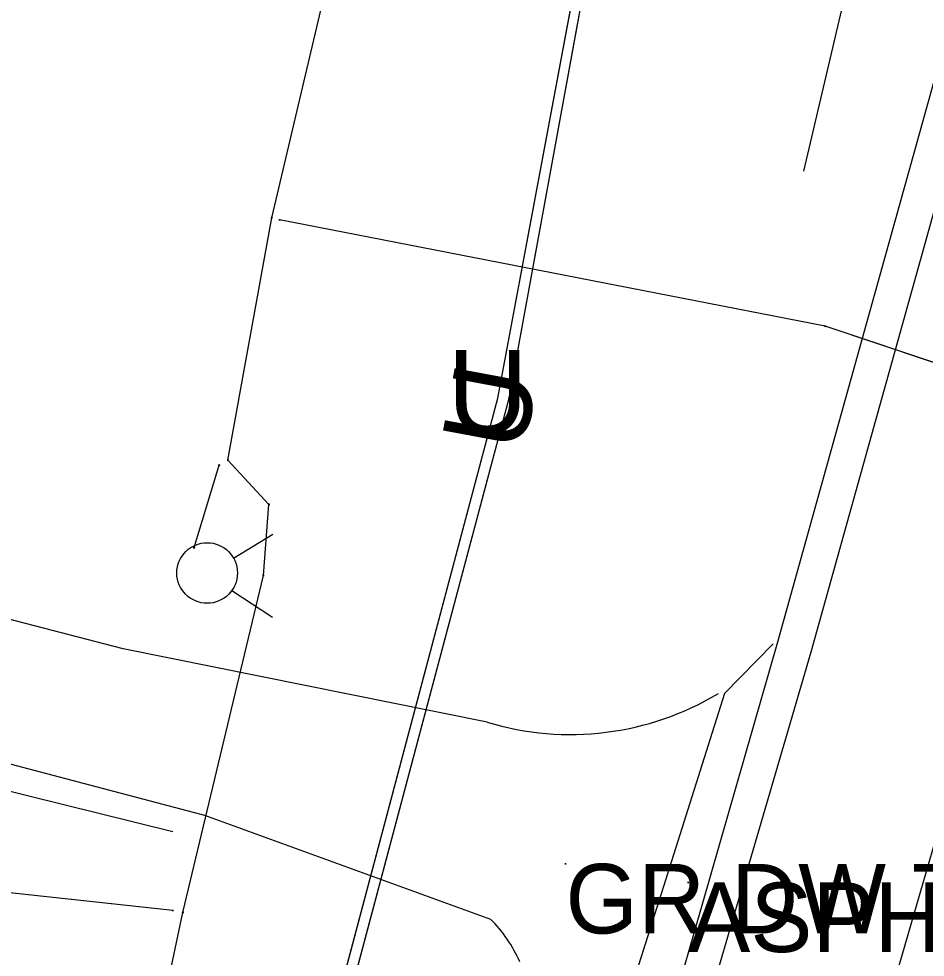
# Model space of a CAD drawing. Extents: x 954793 to 988390, y 1867850 to 1924428.
# Drawn here: x 961228.1 to 961293.2, y 1906610.1 to 1906677.5 of the extents above; entities that cross this region are included whole.
import ezdxf

# ---------------------------------------------------------------- set-up
doc = ezdxf.new("R2010")
doc.units = 0
for name, color, linetype in [('Default', 7, 'Continuous'), ('S_DITCHLINE', 7, 'Continuous'), ('S_DRIVEWAY', 7, 'Continuous'), ('S_EDGE_PAVEMENT', 7, 'Continuous'), ('S_FIBER_OPTIC_CABLE', 7, 'Continuous'), ('S_MSC_PT_SYM', 7, 'Continuous'), ('S_PAVEMENT_CROWN', 7, 'Continuous'), ('S_SHOULDER', 7, 'Continuous'), ('S_STREAM', 7, 'Continuous'), ('S_SURVEY_TEXT_ANNOT', 7, 'Continuous'), ('S_UNDERGROUND_CABLE', 7, 'Continuous'), ('S_UTL_PT_SYM', 7, 'Continuous'), ('S_WATER_UTILITIES', 7, 'Continuous')]:
    doc.layers.add(name, color=color, linetype=linetype)

msp = doc.modelspace()

# ---------------------------------------------------------------- linework, layer by layer
at = {"layer": 'S_DITCHLINE'}
msp.add_lwpolyline([(961122.413, 1906656.35), (961138.687, 1906649.814), (961154.96, 1906643.279), (961178.77, 1906635.728), (961202.579, 1906628.177), (961220.858, 1906623.654), (961239.136, 1906619.132)], dxfattribs=at)
at = {"layer": 'S_DRIVEWAY'}
for points in [[(961092.654, 1906677.152), (961114.008, 1906664.044), (961126.748, 1906655.675), (961140.104, 1906648.364), (961149.884, 1906644.046), (961169.953, 1906639.813), (961203.182, 1906630.387), (961241.41, 1906620.305), (961261.981, 1906612.846)], [(961261.734, 1906626.992), (961235.578, 1906632.27), (961204.152, 1906640.417), (961148.571, 1906657.122)], [(961282.283, 1906632.616), (961278.773, 1906629.044)], [(961278.773, 1906629.044), (961274.535, 1906615.636), (961272.459, 1906609.07)]]:
    msp.add_lwpolyline(points, dxfattribs=at)
for centre, major_axis, ratio, start_param, end_param in [((961267.709, 1906646.757), (0.396, -20.645), 0.999823, 5.970425, 6.805385), ((961254.619, 1906605.579), (-0.068, 10.351), 0.998866, 5.12227, 5.484198)]:
    msp.add_ellipse(centre, major_axis=major_axis, ratio=ratio, start_param=start_param, end_param=end_param, dxfattribs=at)
at = {"layer": 'S_EDGE_PAVEMENT'}
msp.add_lwpolyline([(961260.818, 1906549.537), (961266.809, 1906569.917), (961272.801, 1906590.298), (961278.906, 1906611.168), (961285.012, 1906632.038), (961290.969, 1906653.412), (961296.926, 1906674.785), (961302.13, 1906694.466), (961307.334, 1906714.146), (961311.921, 1906734.12), (961316.508, 1906754.093), (961320.148, 1906774.243), (961323.789, 1906794.392), (961326.051, 1906811.773), (961328.313, 1906829.153), (961329.62, 1906844.786), (961330.927, 1906860.418), (961331.308, 1906876.094), (961331.419, 1906880.692)], dxfattribs=at)
at = {"layer": 'S_FIBER_OPTIC_CABLE'}
for p, q in [((961263.314, 1906650.286), (961274.953, 1906713.947)), ((961245.942, 1906585.048), (961263.314, 1906650.286))]:
    msp.add_line(p, q, dxfattribs=at)
msp.add_lwpolyline([(961285.827, 1906512.944), (961239.764, 1906525.039), (961231.667, 1906528.869), (961245.942, 1906585.048), (961263.314, 1906650.286), (961274.953, 1906713.947), (961277.651, 1906742.916), (961276.988, 1906766.382), (961281.458, 1906820.815), (961281.509, 1906820.939), (961290.68, 1906871.652), (961288.286, 1906928.975), (961277.086, 1906978.27), (961271.408, 1906999.496), (961270.573, 1907011.178), (961251.995, 1907085.719), (961241.693, 1907119.928), (961193.027, 1907298.853), (961178.121, 1907348.061), (961184.614, 1907353.615)], dxfattribs=at)
msp.add_lwpolyline([(961285.827, 1906512.944), (961239.764, 1906525.039), (961231.667, 1906528.869), (961245.942, 1906585.048), (961263.314, 1906650.286), (961274.953, 1906713.947), (961277.651, 1906742.916), (961276.988, 1906766.382), (961281.458, 1906820.815), (961281.509, 1906820.939), (961290.68, 1906871.652), (961288.286, 1906928.975), (961277.086, 1906978.27), (961271.408, 1906999.496), (961270.573, 1907011.178), (961251.995, 1907085.719), (961241.693, 1907119.928), (961193.027, 1907298.853), (961178.121, 1907348.061), (961184.614, 1907353.615)], dxfattribs=at)
at = {"layer": 'S_MSC_PT_SYM'}
for points in [[(961267.359, 1906616.809), (961267.359, 1906616.859), (961267.359, 1906616.809), (961267.309, 1906616.809), (961267.359, 1906616.809), (961267.359, 1906616.759), (961267.359, 1906616.809), (961267.409, 1906616.809)], [(961267.359, 1906616.809), (961267.359, 1906616.859), (961267.359, 1906616.809), (961267.309, 1906616.809), (961267.359, 1906616.809), (961267.359, 1906616.759), (961267.359, 1906616.809), (961267.409, 1906616.809)], [(961276.182, 1906615.475), (961276.182, 1906615.525), (961276.182, 1906615.475), (961276.132, 1906615.475), (961276.182, 1906615.475), (961276.182, 1906615.425), (961276.182, 1906615.475), (961276.232, 1906615.475)], [(961276.182, 1906615.475), (961276.182, 1906615.525), (961276.182, 1906615.475), (961276.132, 1906615.475), (961276.182, 1906615.475), (961276.182, 1906615.425), (961276.182, 1906615.475), (961276.232, 1906615.475)]]:
    msp.add_lwpolyline(points, close=True, dxfattribs=at)
for points in [[(961267.359, 1906616.809), (961267.359, 1906616.859), (961267.359, 1906616.809), (961267.309, 1906616.809), (961267.359, 1906616.809), (961267.359, 1906616.759), (961267.359, 1906616.809), (961267.409, 1906616.809)], [(961276.182, 1906615.475), (961276.182, 1906615.525), (961276.182, 1906615.475), (961276.132, 1906615.475), (961276.182, 1906615.475), (961276.182, 1906615.425), (961276.182, 1906615.475), (961276.232, 1906615.475)]]:
    msp.add_lwpolyline(points, dxfattribs=at)
at = {"layer": 'S_PAVEMENT_CROWN'}
msp.add_lwpolyline([(961272.445, 1906545.728), (961278.624, 1906566.386), (961284.804, 1906587.044), (961290.894, 1906608.015), (961296.985, 1906628.987), (961302.922, 1906649.886), (961308.86, 1906670.785), (961314.242, 1906691.33), (961319.623, 1906711.875), (961324.257, 1906732.185), (961328.89, 1906752.495), (961332.443, 1906772.121), (961335.997, 1906791.747), (961338.326, 1906809.477), (961340.655, 1906827.207), (961341.988, 1906843.074), (961343.322, 1906858.941), (961344.013, 1906875.133), (961344.704, 1906891.326)], dxfattribs=at)
at = {"layer": 'S_SHOULDER'}
msp.add_lwpolyline([(961275.559, 1906608.182), (961276.638, 1906611.935), (961282.624, 1906632.757), (961288.578, 1906654.149), (961294.532, 1906675.54), (961299.764, 1906695.176), (961304.995, 1906714.812), (961309.528, 1906734.717), (961314.062, 1906754.622), (961317.882, 1906774.652), (961321.701, 1906794.681), (961324.051, 1906812.086), (961326.401, 1906829.49), (961327.64, 1906845.011), (961328.88, 1906860.531), (961329.231, 1906876.146), (961329.345, 1906881.185)], dxfattribs=at)
at = {"layer": 'S_STREAM'}
msp.add_lwpolyline([(961304.392, 1906739.59), (961298.382, 1906718.649), (961289.079, 1906686.277), (961284.463, 1906666.587)], dxfattribs=at)
at = {"layer": 'S_UNDERGROUND_CABLE'}
for p, q in [((961262.508, 1906650.282), (961274.327, 1906713.584)), ((961245.179, 1906585.138), (961262.508, 1906650.282))]:
    msp.add_line(p, q, dxfattribs=at)
msp.add_lwpolyline([(961219.85, 1906506.181), (961224.656, 1906512.655), (961229.291, 1906526.618), (961245.179, 1906585.138), (961262.508, 1906650.282), (961274.327, 1906713.584), (961277.079, 1906742.855), (961276.18, 1906766.431), (961280.477, 1906820.723), (961289.875, 1906871.788), (961287.249, 1906929.103), (961276.233, 1906978.141), (961270.691, 1906999.66), (961269.704, 1907011.394), (961250.98, 1907085.774), (961240.814, 1907120.208), (961192.22, 1907298.688), (961177.296, 1907348.839), (961184.149, 1907354.027)], dxfattribs=at)
msp.add_lwpolyline([(961219.85, 1906506.181), (961224.656, 1906512.655), (961229.291, 1906526.618), (961245.179, 1906585.138), (961262.508, 1906650.282), (961274.327, 1906713.584), (961277.079, 1906742.855), (961276.18, 1906766.431), (961280.477, 1906820.723), (961289.875, 1906871.788), (961287.249, 1906929.103), (961276.233, 1906978.141), (961270.691, 1906999.66), (961269.704, 1907011.394), (961250.98, 1907085.774), (961240.814, 1907120.208), (961192.22, 1907298.688), (961177.296, 1907348.839), (961184.149, 1907354.027)], dxfattribs=at)
at = {"layer": 'S_UTL_PT_SYM'}
for points in [[(961246.256, 1906663.238), (961246.256, 1906663.288), (961246.256, 1906663.238), (961246.206, 1906663.238), (961246.256, 1906663.238), (961246.256, 1906663.188), (961246.256, 1906663.238), (961246.306, 1906663.238)], [(961246.809, 1906663.086), (961246.809, 1906663.136), (961246.809, 1906663.086), (961246.759, 1906663.086), (961246.809, 1906663.086), (961246.809, 1906663.036), (961246.809, 1906663.086), (961246.859, 1906663.086)], [(961286.011, 1906655.453), (961286.011, 1906655.503), (961286.011, 1906655.453), (961285.961, 1906655.453), (961286.011, 1906655.453), (961286.011, 1906655.403), (961286.011, 1906655.453), (961286.061, 1906655.453)], [(961263.314, 1906650.286), (961263.314, 1906650.336), (961263.314, 1906650.286), (961263.264, 1906650.286), (961263.314, 1906650.286), (961263.314, 1906650.236), (961263.314, 1906650.286), (961263.364, 1906650.286)], [(961242.484, 1906645.462), (961242.484, 1906645.512), (961242.484, 1906645.462), (961242.434, 1906645.462), (961242.484, 1906645.462), (961242.484, 1906645.412), (961242.484, 1906645.462), (961242.534, 1906645.462)], [(961243.097, 1906645.818), (961243.097, 1906645.868), (961243.097, 1906645.818), (961243.047, 1906645.818), (961243.097, 1906645.818), (961243.097, 1906645.768), (961243.097, 1906645.818), (961243.147, 1906645.818)], [(961246.047, 1906642.647), (961246.047, 1906642.697), (961246.047, 1906642.647), (961245.997, 1906642.647), (961246.047, 1906642.647), (961246.047, 1906642.597), (961246.047, 1906642.647), (961246.097, 1906642.647)], [(961240.668, 1906639.536), (961240.668, 1906639.586), (961240.668, 1906639.536), (961240.618, 1906639.536), (961240.668, 1906639.536), (961240.668, 1906639.486), (961240.668, 1906639.536), (961240.718, 1906639.536)], [(961245.65, 1906637.527), (961245.65, 1906637.577), (961245.65, 1906637.527), (961245.6, 1906637.527), (961245.65, 1906637.527), (961245.65, 1906637.477), (961245.65, 1906637.527), (961245.7, 1906637.527)], [(961239.144, 1906613.463), (961239.144, 1906613.513), (961239.144, 1906613.463), (961239.094, 1906613.463), (961239.144, 1906613.463), (961239.144, 1906613.413), (961239.144, 1906613.463), (961239.194, 1906613.463)], [(961239.875, 1906613.32), (961239.875, 1906613.37), (961239.875, 1906613.32), (961239.825, 1906613.32), (961239.875, 1906613.32), (961239.875, 1906613.27), (961239.875, 1906613.32), (961239.925, 1906613.32)]]:
    msp.add_lwpolyline(points, dxfattribs=at)
for points in [[(961246.256, 1906663.238), (961246.207, 1906663.25), (961246.256, 1906663.238), (961246.244, 1906663.19), (961246.256, 1906663.238), (961246.304, 1906663.227), (961246.256, 1906663.238), (961246.267, 1906663.287)], [(961246.256, 1906663.238), (961246.207, 1906663.25), (961246.256, 1906663.238), (961246.244, 1906663.19), (961246.256, 1906663.238), (961246.304, 1906663.227), (961246.256, 1906663.238), (961246.267, 1906663.287)], [(961246.809, 1906663.086), (961246.799, 1906663.037), (961246.809, 1906663.086), (961246.858, 1906663.077), (961246.809, 1906663.086), (961246.818, 1906663.135), (961246.809, 1906663.086), (961246.76, 1906663.096)], [(961246.809, 1906663.086), (961246.799, 1906663.037), (961246.809, 1906663.086), (961246.858, 1906663.077), (961246.809, 1906663.086), (961246.818, 1906663.135), (961246.809, 1906663.086), (961246.76, 1906663.096)], [(961286.011, 1906655.453), (961286.001, 1906655.404), (961286.011, 1906655.453), (961286.06, 1906655.443), (961286.011, 1906655.453), (961286.02, 1906655.502), (961286.011, 1906655.453), (961285.962, 1906655.462)], [(961286.011, 1906655.453), (961286.001, 1906655.404), (961286.011, 1906655.453), (961286.06, 1906655.443), (961286.011, 1906655.453), (961286.02, 1906655.502), (961286.011, 1906655.453), (961285.962, 1906655.462)], [(961263.314, 1906650.286), (961263.265, 1906650.295), (961263.314, 1906650.286), (961263.305, 1906650.237), (961263.314, 1906650.286), (961263.363, 1906650.277), (961263.314, 1906650.286), (961263.323, 1906650.335)], [(961263.314, 1906650.286), (961263.265, 1906650.295), (961263.314, 1906650.286), (961263.305, 1906650.237), (961263.314, 1906650.286), (961263.363, 1906650.277), (961263.314, 1906650.286), (961263.323, 1906650.335)], [(961242.484, 1906645.462), (961242.437, 1906645.477), (961242.484, 1906645.462), (961242.47, 1906645.414), (961242.484, 1906645.462), (961242.532, 1906645.447), (961242.484, 1906645.462), (961242.499, 1906645.51)], [(961242.484, 1906645.462), (961242.437, 1906645.477), (961242.484, 1906645.462), (961242.47, 1906645.414), (961242.484, 1906645.462), (961242.532, 1906645.447), (961242.484, 1906645.462), (961242.499, 1906645.51)], [(961243.097, 1906645.818), (961243.047, 1906645.827), (961243.097, 1906645.818), (961243.088, 1906645.769), (961243.097, 1906645.818), (961243.146, 1906645.809), (961243.097, 1906645.818), (961243.105, 1906645.867)], [(961243.097, 1906645.818), (961243.047, 1906645.827), (961243.097, 1906645.818), (961243.088, 1906645.769), (961243.097, 1906645.818), (961243.146, 1906645.809), (961243.097, 1906645.818), (961243.105, 1906645.867)], [(961246.047, 1906642.647), (961246.01, 1906642.613), (961246.047, 1906642.647), (961246.081, 1906642.61), (961246.047, 1906642.647), (961246.083, 1906642.681), (961246.047, 1906642.647), (961246.013, 1906642.683)], [(961246.047, 1906642.647), (961246.01, 1906642.613), (961246.047, 1906642.647), (961246.081, 1906642.61), (961246.047, 1906642.647), (961246.083, 1906642.681), (961246.047, 1906642.647), (961246.013, 1906642.683)], [(961240.668, 1906639.536), (961240.62, 1906639.55), (961240.668, 1906639.536), (961240.654, 1906639.488), (961240.668, 1906639.536), (961240.716, 1906639.521), (961240.668, 1906639.536), (961240.683, 1906639.583)], [(961240.668, 1906639.536), (961240.62, 1906639.55), (961240.668, 1906639.536), (961240.654, 1906639.488), (961240.668, 1906639.536), (961240.716, 1906639.521), (961240.668, 1906639.536), (961240.683, 1906639.583)], [(961245.65, 1906637.527), (961245.6, 1906637.531), (961245.65, 1906637.527), (961245.646, 1906637.477), (961245.65, 1906637.527), (961245.699, 1906637.523), (961245.65, 1906637.527), (961245.653, 1906637.577)], [(961245.65, 1906637.527), (961245.6, 1906637.531), (961245.65, 1906637.527), (961245.646, 1906637.477), (961245.65, 1906637.527), (961245.699, 1906637.523), (961245.65, 1906637.527), (961245.653, 1906637.577)], [(961239.144, 1906613.463), (961239.139, 1906613.413), (961239.144, 1906613.463), (961239.194, 1906613.457), (961239.144, 1906613.463), (961239.15, 1906613.512), (961239.144, 1906613.463), (961239.094, 1906613.468)], [(961239.144, 1906613.463), (961239.139, 1906613.413), (961239.144, 1906613.463), (961239.194, 1906613.457), (961239.144, 1906613.463), (961239.15, 1906613.512), (961239.144, 1906613.463), (961239.094, 1906613.468)], [(961239.875, 1906613.32), (961239.827, 1906613.331), (961239.875, 1906613.32), (961239.864, 1906613.271), (961239.875, 1906613.32), (961239.924, 1906613.308), (961239.875, 1906613.32), (961239.887, 1906613.368)], [(961239.875, 1906613.32), (961239.827, 1906613.331), (961239.875, 1906613.32), (961239.864, 1906613.271), (961239.875, 1906613.32), (961239.924, 1906613.308), (961239.875, 1906613.32), (961239.887, 1906613.368)]]:
    msp.add_lwpolyline(points, close=True, dxfattribs=at)
at = {"layer": 'S_WATER_UTILITIES'}
for p, q in [((961246.256, 1906663.238), (961260.289, 1906722.577)), ((961243.097, 1906645.818), (961246.256, 1906663.238)), ((961286.011, 1906655.453), (961246.809, 1906663.086)), ((961334.501, 1906639.182), (961286.011, 1906655.453)), ((961240.668, 1906639.536), (961242.484, 1906645.462)), ((961246.047, 1906642.647), (961243.097, 1906645.818)), ((961245.65, 1906637.527), (961246.047, 1906642.647)), ((961243.516, 1906638.77), (961246.339, 1906640.501)), ((961239.875, 1906613.32), (961245.65, 1906637.527)), ((961243.391, 1906636.46), (961246.3, 1906634.534)), ((961239.144, 1906613.463), (961216.154, 1906615.942)), ((961233.209, 1906581.923), (961239.875, 1906613.32))]:
    msp.add_line(p, q, dxfattribs=at)
for points in [[(961233.209, 1906581.923), (961239.875, 1906613.32), (961245.65, 1906637.527), (961246.047, 1906642.647), (961243.097, 1906645.818), (961246.256, 1906663.238), (961260.289, 1906722.577), (961260.27, 1906721.684), (961272.467, 1906777.723), (961274.655, 1906810.789), (961278.542, 1906880.668), (961277.459, 1906916.709), (961272.439, 1906998.383), (961266.127, 1907021.45), (961255.348, 1907062.928), (961239.295, 1907122.22), (961178.977, 1907279.138), (961156.474, 1907362.925), (961139.976, 1907424.604), (961123.39, 1907478.882), (961104.6, 1907524.333), (961089.95, 1907561.749), (961070.694, 1907621.775), (961035.761, 1907704.588)], [(961233.209, 1906581.923), (961239.875, 1906613.32), (961245.65, 1906637.527), (961246.047, 1906642.647), (961243.097, 1906645.818), (961246.256, 1906663.238), (961260.289, 1906722.577), (961260.27, 1906721.684), (961272.467, 1906777.723), (961274.655, 1906810.789), (961278.542, 1906880.668), (961277.459, 1906916.709), (961272.439, 1906998.383), (961266.127, 1907021.45), (961255.348, 1907062.928), (961239.295, 1907122.22), (961178.977, 1907279.138), (961156.474, 1907362.925), (961139.976, 1907424.604), (961123.39, 1907478.882), (961104.6, 1907524.333), (961089.95, 1907561.749), (961070.694, 1907621.775), (961035.761, 1907704.588)], [(961370.495, 1906630.38), (961334.501, 1906639.182), (961286.011, 1906655.453), (961246.809, 1906663.086)], [(961370.495, 1906630.38), (961334.501, 1906639.182), (961286.011, 1906655.453), (961246.809, 1906663.086)], [(961240.668, 1906639.536), (961242.484, 1906645.462)], [(961240.668, 1906639.536), (961242.484, 1906645.462)], [(961239.144, 1906613.463), (961216.154, 1906615.942)], [(961239.144, 1906613.463), (961216.154, 1906615.942)]]:
    msp.add_lwpolyline(points, dxfattribs=at)
msp.add_circle((961241.611, 1906637.714), 2.177, dxfattribs=at)

# ---------------------------------------------------------------- texts
at = {"layer": 'Default'}
for rotation, p in [(360, (961258.878, 1906647.737)), (79.42423, (961264.344, 1906646.247))]:
    msp.add_text('U', height=6, rotation=rotation, dxfattribs=at).set_placement(p)
at = {"layer": 'S_SURVEY_TEXT_ANNOT'}
for s, p in [('GR DW TO 1/S/FRAME NO CUS', (961267.359, 1906611.809)), ('ASPH DW TO 1SROCK/FRAME', (961276.182, 1906610.475))]:
    msp.add_text(s, height=5, dxfattribs=at).set_placement(p)

doc.saveas('drawing.dxf')
